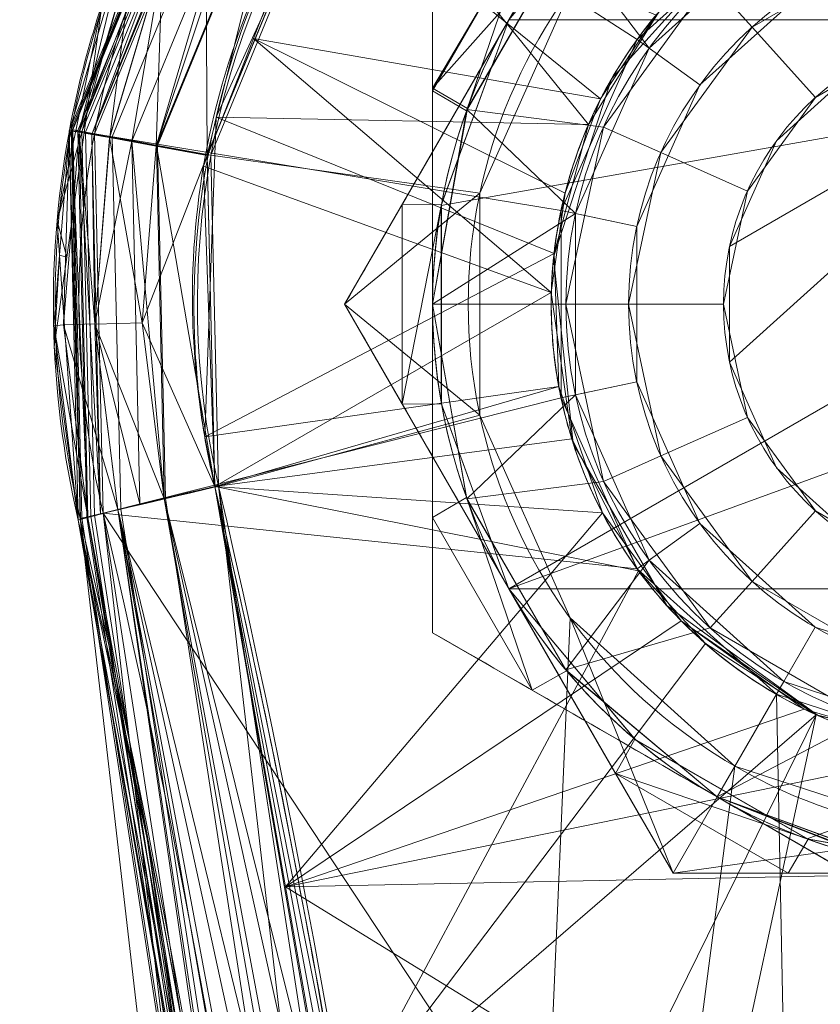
# Model space of a CAD drawing. Header units: millimetres. Extents: x -72 to 72, y -145 to 145.
# Tile 353 of 522: x -72 to -55, y 37 to 57. Entities that reach past the tile are written whole.
import ezdxf

# ---------------------------------------------------------------- set-up
doc = ezdxf.new("R2010")
doc.units = ezdxf.units.MM
doc.layers.add('1', color=7, linetype='CONTINUOUS')

msp = doc.modelspace()

# ---------------------------------------------------------------- linework, layer by layer
at = {"layer": '1', "color": 163, "linetype": 'Continuous', "lineweight": 13}
for p, q in [((-58.193, 63.265, -164), (-65.122, 51.265, -164)), ((-58.193, 39.265, -164), (-65.122, 51.265, -164)), ((-65.122, 51.265, -164), (-65.122, 51.265, -172.503)), ((-70.7, 46.743, -160), (-70.7, 46.743, -147.5)), ((-70.739, 46.708, -127.83), (-70.739, 46.708, -139.17)), ((-44.337, 39.265, -164), (-58.193, 39.265, -164))]:
    msp.add_line(p, q, dxfattribs=at)
for centre, radius in [((-51.265, 51.265, -164), 11.25), ((-51.265, 51.265, -163), 11.25), ((-51.265, 51.265, -124.5), 9.188), ((0, 0, -145), 60.443), ((0, 0, -146.707), 60.207), ((0, 0, -146), 60), ((-51.265, 51.265, -163), 7.866), ((-51.265, 51.265, -112.263), 7.866), ((-51.265, 51.265, -103), 5.866)]:
    msp.add_circle(centre, radius, dxfattribs=at)
at = {"layer": '1', "color": 163, "linetype": 'Continuous', "lineweight": 13, "extrusion": (0, 0, -1)}
for centre, radius in [((0, 0, 144.005), 61.018), ((0, 0, 147), 60.914), ((51.265, 51.265, 147), 9.5), ((51.265, 51.265, 163), 9.5), ((51.265, 51.265, 111.5), 9.188), ((0, 0, 145), 60), ((0, 0, 146), 59.5), ((51.265, 51.265, 123.737), 7.866), ((51.265, 51.265, 105), 7.866), ((0, 0, 124.37), 56.395)]:
    msp.add_circle(centre, radius, dxfattribs=at)
for centre, radius, start, end in [((51.227, 51.303, 147.5), 20, 346.8198, 81.5838), ((51.227, 51.303, 163), 17, 346.8198, 81.5838), ((51.265, 51.265, 173), 12, 30, 90), ((51.265, 51.265, 124.5), 12, 360, 60), ((51.265, 51.265, 173), 12, 330, 30), ((51.265, 51.265, 124.5), 12, 300, 0), ((270.3, 0, 160), 205, 166.81976, 193.18024), ((270.3, 0, 147), 205.5, 166.81976, 193.18024), ((51.265, 51.265, 173), 12, 270, 330), ((51.265, 51.265, 124.5), 12, 265.5162, 300)]:
    msp.add_arc(centre, radius, start, end, dxfattribs=at)
at = {"layer": '1', "color": 163, "linetype": 'Continuous', "lineweight": 13}
for centre, radius, start, end in [((-51.227, 51.303, -160), 20, 98.4162, 193.1802), ((-51.227, 51.303, -147), 19.5, 98.4162, 193.1802), ((-51.265, 51.265, -111.5), 12, 120, 180), ((-51.265, 51.265, -111.5), 12, 180, 240), ((-270.3, 0, -163), 208, 346.81976, 13.18024), ((-270.3, 0, -147.5), 205, 346.81976, 13.18024), ((0, 0, -142.505), 63.564, 137.72131, 170.37915), ((-51.265, 51.265, -111.5), 12, 240, 300)]:
    msp.add_arc(centre, radius, start, end, dxfattribs=at)
at = {"layer": '1', "color": 163, "linetype": 'Continuous', "lineweight": 13, "extrusion": (0.227826, -0.973615, 0.012994)}
msp.add_arc((-55.236, -127.019, -63.253), 3, 90.6676, 180, dxfattribs=at)
at = {"layer": '1', "color": 163, "linetype": 'Continuous', "lineweight": 13, "extrusion": (-0.227826, 0.973615, 0.012994)}
msp.add_arc((55.236, -139.959, 59.784), 3, 270.6676, 0, dxfattribs=at)
at = {"layer": '1', "color": 163, "linetype": 'Continuous', "lineweight": 13, "extrusion": (-0.228015, 0.973658, 0)}
msp.add_arc((55.18, -160, 61.632), 3, 270, 0, dxfattribs=at)
at = {"layer": '1', "color": 163, "linetype": 'Continuous', "lineweight": 13, "extrusion": (0.228015, -0.973658, 0)}
msp.add_arc((-57.68, -147.5, -61.632), 0.5, 90, 180, dxfattribs=at)
at = {"layer": '1', "color": 163, "linetype": 'Continuous', "lineweight": 13}
for points in [[(-70.739, 46.708, -127.83), (-71.063, 48.092, -127.846), (-71.412, 50.918, -127.874), (-71.037, 55.139, -127.907), (-69.8, 59.159, -127.93), (-67.774, 62.807, -127.943), (-65.064, 65.937, -127.947), (-61.799, 68.429, -127.942), (-58.128, 70.196, -127.926), (-55.515, 70.854, -127.91), (-54.195, 71.05, -127.9)], [(-54.195, 71.05, -139.1), (-55.515, 70.854, -139.09), (-58.128, 70.196, -139.074), (-61.799, 68.429, -139.058), (-65.064, 65.937, -139.053), (-67.774, 62.807, -139.057), (-69.8, 59.159, -139.07), (-71.037, 55.139, -139.093), (-71.412, 50.918, -139.126), (-71.063, 48.092, -139.154), (-70.739, 46.708, -139.17)], [(-62.67, 10.623, -142.505), (-62.827, 13.72, -142.493), (-63.282, 19.907, -142.46), (-64.377, 29.148, -142.384), (-65.881, 38.331, -142.286), (-67.155, 44.402, -142.21), (-67.861, 47.422, -142.17)], [(-70.739, -46.708, -127.83), (-69.845, -42.885, -127.778), (-68.275, -35.187, -127.683), (-66.587, -23.523, -127.571), (-65.573, -11.781, -127.494), (-65.234, 0, -127.464), (-65.573, 11.781, -127.494), (-66.587, 23.523, -127.571), (-68.275, 35.187, -127.683), (-69.845, 42.885, -127.778), (-70.739, 46.708, -127.83)], [(-70.739, 46.708, -139.17), (-69.157, 39.947, -139.262), (-66.869, 27.08, -139.409), (-65.883, 15.729, -139.485), (-65.614, 10.461, -139.506)], [(-63.265, 44.337, -123.428), (-63.265, 44.337, -119.809), (-63.265, 44.337, -116.191), (-63.265, 44.337, -112.572)], [(-58.193, 39.265, -164), (-58.193, 39.265, -166.834), (-58.193, 39.265, -169.668), (-58.193, 39.265, -172.503)]]:
    msp.add_open_spline(points, degree=3, dxfattribs=at)
for points, knots in [([(-67.861, 47.422, -142.17), (-67.994, 47.993, -142.162), (-68.208, 49.148, -142.147), (-68.404, 51.489, -142.12), (-68.184, 54.431, -142.092), (-67.33, 57.255, -142.072), (-66.307, 59.369, -142.061), (-65.387, 60.872, -142.055), (-64.328, 62.28, -142.052), (-62.735, 64.006, -142.05), (-60.42, 65.834, -142.055), (-57.767, 67.125, -142.069), (-55.52, 67.809, -142.085), (-54.368, 68.037, -142.094), (-53.788, 68.123, -142.1)], [0, 0, 0, 0, 0.0625, 0.125, 0.25, 0.375, 0.4375, 0.5, 0.5625, 0.625, 0.75, 0.875, 0.9375, 1, 1, 1, 1]), ([(-53.788, 68.123, -124.9), (-54.367, 68.037, -124.906), (-55.519, 67.809, -124.915), (-57.764, 67.126, -124.931), (-60.415, 65.837, -124.945), (-62.728, 64.011, -124.95), (-64.122, 62.502, -124.948), (-64.852, 61.584, -124.946), (-65.364, 60.869, -124.944), (-65.84, 60.13, -124.942), (-66.421, 59.111, -124.937), (-67.295, 57.252, -124.927), (-68.116, 54.424, -124.907), (-68.37, 51.489, -124.879), (-68.201, 49.148, -124.853), (-67.994, 47.993, -124.838), (-67.861, 47.422, -124.83)], [0, 0, 0, 0, 0.0625, 0.125, 0.25, 0.375, 0.4375, 0.46875, 0.5, 0.53125, 0.5625, 0.625, 0.75, 0.875, 0.9375, 1, 1, 1, 1]), ([(-58.193, 63.265, -172.503), (-58.768, 62.27, -172.657), (-59.344, 61.272, -172.782), (-60.499, 59.273, -172.954), (-61.077, 58.27, -173), (-61.658, 57.265, -173)], [0, 0, 0, 0, 0.5, 0.5, 1, 1, 1, 1]), ([(-47.03, 42.762, -142.505), (-47.534, 42.511, -142.502), (-48.052, 42.308, -142.497), (-48.851, 42.073, -142.489), (-49.121, 42.006, -142.486), (-49.667, 41.896, -142.48), (-49.945, 41.853, -142.477), (-50.783, 41.761, -142.467), (-51.339, 41.749, -142.46), (-52.17, 41.804, -142.448), (-52.446, 41.835, -142.444), (-52.998, 41.92, -142.435), (-53.275, 41.976, -142.431), (-54.091, 42.178, -142.417), (-54.616, 42.359, -142.408), (-55.378, 42.697, -142.394), (-55.627, 42.821, -142.389), (-56.116, 43.092, -142.38), (-56.357, 43.24, -142.375), (-57.052, 43.71, -142.36), (-57.482, 44.061, -142.35), (-58.081, 44.641, -142.336), (-58.272, 44.844, -142.331), (-58.638, 45.268, -142.322), (-58.813, 45.49, -142.317), (-59.302, 46.169, -142.303), (-59.586, 46.647, -142.294), (-60.068, 47.649, -142.276), (-60.268, 48.18, -142.268), (-60.567, 49.254, -142.252), (-60.668, 49.8, -142.245), (-60.775, 50.908, -142.231), (-60.779, 51.475, -142.224), (-60.69, 52.585, -142.213), (-60.597, 53.133, -142.208), (-60.314, 54.212, -142.199), (-60.122, 54.745, -142.195), (-59.656, 55.755, -142.189), (-59.38, 56.237, -142.187), (-58.901, 56.924, -142.185), (-58.73, 57.149, -142.184), (-58.37, 57.578, -142.183), (-58.182, 57.784, -142.183), (-57.592, 58.374, -142.183), (-57.167, 58.731, -142.184), (-56.479, 59.212, -142.186), (-56.241, 59.363, -142.187), (-55.756, 59.642, -142.189), (-55.508, 59.77, -142.191), (-54.752, 60.12, -142.195), (-54.229, 60.308, -142.199), (-53.416, 60.523, -142.206), (-53.141, 60.582, -142.208), (-52.59, 60.677, -142.213), (-52.314, 60.711, -142.216), (-51.484, 60.779, -142.224), (-50.928, 60.776, -142.231), (-49.809, 60.67, -142.244), (-49.259, 60.568, -142.252), (-48.189, 60.271, -142.268), (-47.667, 60.076, -142.276), (-46.652, 59.589, -142.294), (-46.174, 59.305, -142.303), (-45.498, 58.819, -142.317), (-45.279, 58.647, -142.321), (-44.857, 58.284, -142.331), (-44.652, 58.091, -142.336), (-44.064, 57.487, -142.35), (-43.713, 57.056, -142.36), (-43.246, 56.366, -142.374), (-43.1, 56.13, -142.379), (-42.829, 55.642, -142.389), (-42.702, 55.389, -142.394), (-42.36, 54.622, -142.408), (-42.18, 54.096, -142.417), (-41.979, 53.287, -142.431), (-41.923, 53.015, -142.435), (-41.837, 52.462, -142.443), (-41.805, 52.181, -142.448), (-41.749, 51.344, -142.46), (-41.761, 50.789, -142.467), (-41.851, 49.96, -142.477), (-41.894, 49.684, -142.48), (-42.003, 49.135, -142.486), (-42.07, 48.86, -142.489), (-42.307, 48.054, -142.497), (-42.511, 47.534, -142.502), (-42.762, 47.03, -142.505)], [0, 0, 0, 0, 0.03125, 0.03125, 0.046875, 0.046875, 0.0625, 0.0625, 0.09375, 0.09375, 0.109375, 0.109375, 0.125, 0.125, 0.15625, 0.15625, 0.171875, 0.171875, 0.1875, 0.1875, 0.21875, 0.21875, 0.234375, 0.234375, 0.25, 0.25, 0.28125, 0.28125, 0.3125, 0.3125, 0.34375, 0.34375, 0.375, 0.375, 0.40625, 0.40625, 0.4375, 0.4375, 0.46875, 0.46875, 0.484375, 0.484375, 0.5, 0.5, 0.53125, 0.53125, 0.546875, 0.546875, 0.5625, 0.5625, 0.59375, 0.59375, 0.609375, 0.609375, 0.625, 0.625, 0.65625, 0.65625, 0.6875, 0.6875, 0.71875, 0.71875, 0.75, 0.75, 0.765625, 0.765625, 0.78125, 0.78125, 0.8125, 0.8125, 0.828125, 0.828125, 0.84375, 0.84375, 0.875, 0.875, 0.890625, 0.890625, 0.90625, 0.90625, 0.9375, 0.9375, 0.953125, 0.953125, 0.96875, 0.96875, 1, 1, 1, 1]), ([(-42.464, 47.689, -124.5), (-42.14, 48.487, -124.507), (-41.93, 49.309, -124.515), (-41.78, 50.579, -124.531), (-41.759, 51.011, -124.536), (-41.775, 51.864, -124.548), (-41.811, 52.287, -124.554), (-41.939, 53.125, -124.567), (-42.032, 53.541, -124.574), (-42.275, 54.366, -124.588), (-42.424, 54.766, -124.595), (-42.771, 55.541, -124.609), (-42.97, 55.915, -124.616), (-43.42, 56.639, -124.631), (-43.672, 56.991, -124.639), (-44.488, 57.977, -124.661), (-45.111, 58.553, -124.676), (-46.519, 59.539, -124.704), (-47.275, 59.928, -124.718), (-48.479, 60.357, -124.737), (-48.895, 60.475, -124.743), (-49.73, 60.65, -124.754), (-50.15, 60.709, -124.76), (-50.997, 60.771, -124.77), (-51.423, 60.774, -124.775), (-52.281, 60.721, -124.784), (-52.704, 60.665, -124.788), (-53.537, 60.499, -124.796), (-53.947, 60.389, -124.799), (-54.753, 60.112, -124.805), (-55.151, 59.944, -124.807), (-56.295, 59.37, -124.813), (-56.996, 58.891, -124.816), (-58.271, 57.739, -124.817), (-58.82, 57.088, -124.816), (-59.506, 56.01, -124.812), (-59.714, 55.63, -124.81), (-60.071, 54.855, -124.805), (-60.222, 54.459, -124.803), (-60.471, 53.648, -124.796), (-60.569, 53.233, -124.793), (-60.709, 52.385, -124.785), (-60.749, 51.959, -124.781), (-60.773, 51.11, -124.771), (-60.757, 50.687, -124.767), (-60.667, 49.839, -124.756), (-60.593, 49.413, -124.75), (-60.287, 48.17, -124.732), (-59.977, 47.38, -124.72), (-59.349, 46.256, -124.699), (-59.114, 45.896, -124.692), (-58.602, 45.215, -124.677), (-58.322, 44.891, -124.67), (-58.02, 44.585, -124.663)], [0, 0, 0, 0, 0.0625, 0.0625, 0.09375, 0.09375, 0.125, 0.125, 0.15625, 0.15625, 0.1875, 0.1875, 0.21875, 0.21875, 0.25, 0.25, 0.3125, 0.3125, 0.375, 0.375, 0.40625, 0.40625, 0.4375, 0.4375, 0.46875, 0.46875, 0.5, 0.5, 0.53125, 0.53125, 0.5625, 0.5625, 0.625, 0.625, 0.6875, 0.6875, 0.71875, 0.71875, 0.75, 0.75, 0.78125, 0.78125, 0.8125, 0.8125, 0.84375, 0.84375, 0.875, 0.875, 0.9375, 0.9375, 0.96875, 0.96875, 1, 1, 1, 1]), ([(-63.265, 51.265, -111.5), (-63.265, 52.448, -111.5), (-63.265, 53.614, -111.602), (-63.265, 55.921, -111.976), (-63.265, 57.062, -112.245), (-63.265, 58.193, -112.572)], [0, 0, 0, 0, 0.5, 0.5, 1, 1, 1, 1]), ([(-63.265, 58.193, -123.428), (-63.265, 57.062, -123.755), (-63.265, 55.921, -124.024), (-63.265, 53.614, -124.398), (-63.265, 52.448, -124.5), (-63.265, 51.265, -124.5)], [0, 0, 0, 0, 0.5, 0.5, 1, 1, 1, 1]), ([(-61.658, 57.265, -173), (-62.238, 56.26, -173), (-62.817, 55.258, -172.954), (-63.971, 53.258, -172.782), (-64.547, 52.261, -172.657), (-65.122, 51.265, -172.503)], [0, 0, 0, 0, 0.5, 0.5, 1, 1, 1, 1]), ([(-61.658, 45.265, -173), (-62.238, 46.27, -173), (-62.817, 47.273, -172.954), (-63.971, 49.272, -172.782), (-64.547, 50.27, -172.657), (-65.122, 51.265, -172.503)], [0, 0, 0, 0, 0.5, 0.5, 1, 1, 1, 1]), ([(-63.265, 44.337, -112.572), (-63.265, 45.469, -112.245), (-63.265, 46.609, -111.976), (-63.265, 48.916, -111.602), (-63.265, 50.083, -111.5), (-63.265, 51.265, -111.5)], [0, 0, 0, 0, 0.5, 0.5, 1, 1, 1, 1]), ([(-63.265, 51.265, -124.5), (-63.265, 50.083, -124.5), (-63.265, 48.916, -124.398), (-63.265, 46.609, -124.024), (-63.265, 45.469, -123.755), (-63.265, 44.337, -123.428)], [0, 0, 0, 0, 0.5, 0.5, 1, 1, 1, 1]), ([(-67.861, 47.422, -124.83), (-66.954, 43.54, -124.779), (-65.759, 37.678, -124.706), (-64.504, 29.803, -124.625), (-63.735, 23.873, -124.572), (-63.136, 17.922, -124.53), (-62.782, 12.95, -124.503), (-62.582, 8.968, -124.489), (-62.439, 4.984, -124.478), (-62.373, 0.001, -124.472), (-62.44, -4.983, -124.478), (-62.586, -8.967, -124.489), (-62.788, -12.949, -124.504), (-63.144, -17.92, -124.53), (-63.744, -23.871, -124.572), (-64.512, -29.802, -124.625), (-65.762, -37.678, -124.706), (-66.954, -43.54, -124.779), (-67.861, -47.422, -124.83)], [0, 0, 0, 0, 0.125, 0.1875, 0.25, 0.3125, 0.375, 0.40625, 0.4375, 0.5, 0.5625, 0.59375, 0.625, 0.6875, 0.75, 0.8125, 0.875, 1, 1, 1, 1]), ([(-58.193, 39.265, -172.503), (-58.768, 40.261, -172.657), (-59.344, 41.258, -172.782), (-60.499, 43.258, -172.954), (-61.077, 44.26, -173), (-61.658, 45.265, -173)], [0, 0, 0, 0, 0.5, 0.5, 1, 1, 1, 1]), ([(-58.02, 44.585, -124.663), (-57.359, 43.917, -124.646), (-56.618, 43.361, -124.63), (-55.592, 42.805, -124.61), (-55.381, 42.7, -124.606), (-54.955, 42.508, -124.598), (-54.739, 42.42, -124.594), (-54.085, 42.182, -124.583), (-53.64, 42.055, -124.575), (-52.729, 41.867, -124.561), (-52.261, 41.806, -124.554), (-51.331, 41.754, -124.54), (-50.867, 41.762, -124.534), (-49.944, 41.846, -124.523), (-49.483, 41.922, -124.517), (-48.57, 42.143, -124.508), (-48.125, 42.287, -124.504), (-47.689, 42.464, -124.5)], [0, 0, 0, 0, 0.25, 0.25, 0.3125, 0.3125, 0.375, 0.375, 0.5, 0.5, 0.625, 0.625, 0.75, 0.75, 0.875, 0.875, 1, 1, 1, 1]), ([(-57.265, 40.873, -124.5), (-58.289, 41.464, -124.5), (-59.299, 42.047, -124.398), (-61.297, 43.201, -124.024), (-62.285, 43.771, -123.755), (-63.265, 44.337, -123.428)], [0, 0, 0, 0, 0.5, 0.5, 1, 1, 1, 1]), ([(-63.265, 44.337, -112.572), (-62.285, 43.771, -112.245), (-61.297, 43.201, -111.976), (-59.299, 42.047, -111.602), (-58.289, 41.464, -111.5), (-57.265, 40.873, -111.5)], [0, 0, 0, 0, 0.5, 0.5, 1, 1, 1, 1]), ([(-51.265, 37.409, -123.428), (-52.245, 37.975, -123.755), (-53.233, 38.545, -124.024), (-55.231, 39.699, -124.398), (-56.241, 40.282, -124.5), (-57.265, 40.873, -124.5)], [0, 0, 0, 0, 0.5, 0.5, 1, 1, 1, 1]), ([(-57.265, 40.873, -111.5), (-56.241, 40.282, -111.5), (-55.231, 39.699, -111.602), (-53.233, 38.545, -111.976), (-52.245, 37.975, -112.245), (-51.265, 37.409, -112.572)], [0, 0, 0, 0, 0.5, 0.5, 1, 1, 1, 1]), ([(-58.193, 39.265, -172.503), (-57.044, 39.265, -172.657), (-55.892, 39.265, -172.782), (-53.583, 39.265, -172.954), (-52.426, 39.265, -173), (-51.265, 39.265, -173)], [0, 0, 0, 0, 0.5, 0.5, 1, 1, 1, 1])]:
    msp.add_open_spline(points, degree=3, knots=knots, dxfattribs=at)
for points in [[(-61.591, 67.821, -147), (-67.355, 62.265, -147), (-58.951, 56.849, -147), (-56.015, 59.492, -147)], [(-65.122, 51.265, -164), (-58.193, 63.265, -164), (-58.193, 63.265, -172.503), (-61.658, 57.265, -173)], [(-62.269, 53.604, -164), (-60.367, 57.878, -164), (-58.193, 63.265, -164), (-65.122, 51.265, -164)], [(-40.873, 57.265, -173), (-55.369, 62.542, -173), (-51.265, 63.265, -173), (-47.161, 62.542, -173)], [(-70.879, 54.914, -139.636), (-70.929, 54.919, -139.095), (-67.808, 62.505, -139.056)], [(-67.768, 62.546, -147.5), (-67.768, 62.546, -160), (-70.891, 54.952, -160), (-70.891, 54.952, -147.5)], [(-70.854, 54.945, -147.309), (-67.737, 62.524, -147.309), (-67.768, 62.546, -147.5), (-70.891, 54.952, -147.5)], [(-67.579, 62.417, -161.148), (-70.667, 54.91, -161.148), (-70.891, 54.952, -160), (-67.768, 62.546, -160)], [(-67.808, 62.505, -139.056), (-67.767, 62.478, -139.597), (-70.879, 54.914, -139.636)], [(-70.747, 54.925, -147.146), (-67.647, 62.463, -147.146), (-67.737, 62.524, -147.309), (-70.854, 54.945, -147.309)], [(-40.873, 57.265, -173), (-61.658, 57.265, -173), (-58.979, 60.458, -173), (-55.369, 62.542, -173)], [(-70.724, 54.89, -140.19), (-70.879, 54.914, -139.636), (-67.767, 62.478, -139.597)], [(-70.588, 54.896, -147.038), (-67.513, 62.372, -147.038), (-67.647, 62.463, -147.146), (-70.747, 54.925, -147.146)], [(-67.767, 62.478, -139.597), (-67.636, 62.391, -140.15), (-70.724, 54.89, -140.19)], [(-70.454, 54.844, -140.723), (-70.724, 54.89, -140.19), (-67.636, 62.391, -140.15)], [(-67.042, 62.052, -162.121), (-70.028, 54.792, -162.121), (-70.667, 54.91, -161.148), (-67.579, 62.417, -161.148)], [(-70.4, 54.861, -147), (-67.355, 62.265, -147), (-67.513, 62.372, -147.038), (-70.588, 54.896, -147.038)], [(-67.636, 62.391, -140.15), (-67.41, 62.239, -140.682), (-70.454, 54.844, -140.723)], [(-68.964, 58.548, -141.174), (-70.454, 54.844, -140.723), (-67.41, 62.239, -140.682)], [(-67.355, 62.265, -147), (-70.4, 54.861, -147), (-60.558, 53.24, -147), (-58.951, 56.849, -147)], [(-66.237, 61.505, -162.772), (-69.071, 54.614, -162.772), (-70.028, 54.792, -162.121), (-67.042, 62.052, -162.121)], [(-66.7, 61.768, -125.451), (-69.612, 54.704, -125.411), (-69.092, 54.61, -125.13)], [(-68.955, 58.565, -125.826), (-69.612, 54.704, -125.411), (-66.7, 61.768, -125.451)], [(-69.092, 54.61, -125.13), (-66.263, 61.472, -125.17), (-66.7, 61.768, -125.451)], [(-66.263, 61.472, -125.17), (-69.092, 54.61, -125.13), (-68.019, 54.412, -124.906)], [(-65.287, 60.859, -163), (-67.942, 54.405, -163), (-69.071, 54.614, -162.772), (-66.237, 61.505, -162.772)], [(-68.019, 54.412, -124.906), (-65.362, 60.86, -124.944), (-66.263, 61.472, -125.17)], [(-57.265, 61.658, -111.5), (-60.458, 58.979, -111.5), (-58.699, 56.666, -111.5), (-55.859, 59.222, -111.5)], [(-65.042, 61.314, -124.946), (-67.833, 55.208, -124.912), (-59.977, 55.054, -124.806)], [(-59.977, 55.054, -124.806), (-58.484, 57.441, -124.816), (-65.042, 61.314, -124.946)], [(-59.408, 61.162, -172.677), (-58.998, 60.442, -173), (-61.658, 57.265, -173)], [(-65.365, 60.854, -142.056), (-68.02, 54.403, -142.094), (-68.039, 58.172, -141.845)], [(-67.942, 54.405, -163), (-65.287, 60.859, -163), (-60.367, 57.878, -163), (-62.269, 53.604, -163)], [(-67.046, 56.867, -142.079), (-65.663, 60.402, -142.057), (-59.722, 55.593, -142.19)], [(-58.552, 57.361, -142.184), (-59.722, 55.593, -142.19), (-65.663, 60.402, -142.057)], [(-53.696, 58.746, -123.737), (-56.529, 57.111, -123.737), (-57.413, 58.093, -124.5), (-54.105, 60.004, -124.5)], [(-63.265, 55.823, -112.205), (-60.425, 59.017, -111.5), (-61.139, 59.421, -112.192)], [(-61.139, 59.421, -112.192), (-63.265, 58.193, -112.572), (-63.265, 55.823, -112.205)], [(-61.163, 59.407, -123.804), (-62.55, 55.346, -124.5), (-63.265, 55.766, -123.804)], [(-63.265, 55.766, -123.804), (-63.265, 58.193, -123.428), (-61.163, 59.407, -123.804)], [(-61.163, 59.407, -123.804), (-60.442, 58.998, -124.5), (-62.55, 55.346, -124.5)], [(-56.015, 59.492, -163), (-56.015, 59.492, -147), (-58.951, 56.849, -147), (-58.951, 56.849, -163)], [(-56.015, 59.492, -163), (-58.951, 56.849, -163), (-57.629, 55.889, -163), (-55.198, 58.077, -163)], [(-71.188, 53.024, -127.89), (-69.447, 59.297, -127.928), (-70.234, 57.604, -139.08)], [(-57.629, 55.889, -112.263), (-55.198, 58.077, -112.263), (-55.859, 59.222, -111.5), (-58.699, 56.666, -111.5)], [(-63.265, 55.823, -112.205), (-62.533, 55.393, -111.5), (-60.425, 59.017, -111.5)], [(-62.542, 55.369, -124.5), (-60.458, 58.979, -124.5), (-57.413, 58.093, -124.5), (-59.659, 55.002, -124.5)], [(-60.253, 53.176, -111.5), (-58.699, 56.666, -111.5), (-60.458, 58.979, -111.5), (-62.542, 55.369, -111.5)], [(-69.755, 58.882, -127.929), (-70.927, 54.928, -127.905), (-70.722, 54.899, -126.811)], [(-70.722, 54.899, -126.811), (-69.562, 58.809, -126.835), (-69.755, 58.882, -127.929)], [(-69.562, 58.809, -126.835), (-70.722, 54.899, -126.811), (-70.076, 54.787, -125.801)], [(-70.076, 54.787, -125.801), (-68.955, 58.565, -125.826), (-69.562, 58.809, -126.835)], [(-56.849, 58.951, -142.185), (-56.849, 58.951, -124.815), (-59.492, 56.015, -124.812), (-59.492, 56.015, -142.188)], [(-68.955, 58.565, -125.826), (-70.076, 54.787, -125.801), (-69.612, 54.704, -125.411)], [(-53.696, 58.746, -105), (-56.529, 57.111, -105), (-55.19, 55.625, -103), (-53.078, 56.844, -103)], [(-68.964, 58.548, -141.174), (-70.078, 54.778, -141.2), (-70.454, 54.844, -140.723)], [(-69.094, 54.601, -141.871), (-70.078, 54.778, -141.2), (-68.964, 58.548, -141.174)], [(-68.964, 58.548, -141.174), (-68.039, 58.172, -141.845), (-69.094, 54.601, -141.871)], [(-68.02, 54.403, -142.094), (-69.094, 54.601, -141.871), (-68.039, 58.172, -141.845)], [(-63.265, 51.265, -111.5), (-63.265, 58.193, -112.572), (-63.265, 58.193, -123.428), (-63.265, 51.265, -124.5)], [(-56.529, 57.111, -123.737), (-58.451, 54.465, -123.737), (-59.659, 55.002, -124.5), (-57.413, 58.093, -124.5)], [(-55.198, 58.077, -123.737), (-55.198, 58.077, -163), (-57.629, 55.889, -163), (-57.629, 55.889, -123.737)], [(-55.198, 58.077, -105), (-55.198, 58.077, -112.263), (-57.629, 55.889, -112.263), (-57.629, 55.889, -105)], [(-60.367, 57.878, -163), (-60.367, 57.878, -164), (-62.269, 53.604, -164), (-62.269, 53.604, -163)], [(-70.234, 57.604, -139.08), (-70.982, 52.254, -139.119), (-71.188, 53.024, -127.89)], [(-61.658, 57.265, -173), (-65.122, 51.265, -172.503), (-65.122, 51.265, -164)], [(-61.658, 57.265, -173), (-63.079, 53.374, -173), (-63.907, 53.369, -172.677)], [(-40.873, 57.265, -173), (-61.658, 45.265, -173), (-63.083, 49.181, -173), (-63.083, 53.349, -173)], [(-63.083, 53.349, -173), (-61.658, 57.265, -173), (-40.873, 57.265, -173)], [(-61.658, 45.265, -173), (-40.873, 57.265, -173), (-39.448, 53.349, -173)], [(-56.529, 57.111, -105), (-58.451, 54.465, -105), (-56.624, 53.651, -103), (-55.19, 55.625, -103)], [(-68.098, 54.179, -142.096), (-67.046, 56.867, -142.079), (-60.762, 51.512, -142.224)], [(-59.722, 55.593, -142.19), (-60.472, 53.606, -142.204), (-67.046, 56.867, -142.079)], [(-60.472, 53.606, -142.204), (-60.762, 51.512, -142.224), (-67.046, 56.867, -142.079)], [(-58.951, 56.849, -163), (-58.951, 56.849, -147), (-60.558, 53.24, -147), (-60.558, 53.24, -163)], [(-58.959, 52.901, -163), (-57.629, 55.889, -163), (-58.951, 56.849, -163), (-60.558, 53.24, -163)], [(-49.453, 56.844, -103), (-57.003, 50.046, -103), (-56.011, 47.817, -103), (-54.198, 46.185, -103)], [(-49.453, 56.844, -103), (-57.003, 52.485, -103), (-57.003, 50.046, -103)], [(-54.198, 56.345, -103), (-56.011, 54.713, -103), (-57.003, 52.485, -103), (-49.453, 56.844, -103)], [(-58.959, 52.901, -112.263), (-57.629, 55.889, -112.263), (-58.699, 56.666, -111.5), (-60.253, 53.176, -111.5)], [(-59.492, 56.015, -142.188), (-59.492, 56.015, -124.812), (-60.713, 52.258, -124.784), (-60.713, 52.258, -142.216)], [(-57.629, 55.889, -123.737), (-57.629, 55.889, -163), (-58.959, 52.901, -163), (-58.959, 52.901, -123.737)], [(-57.629, 55.889, -105), (-57.629, 55.889, -112.263), (-58.959, 52.901, -112.263), (-58.959, 52.901, -105)], [(-63.265, 51.265, -111.5), (-62.533, 55.393, -111.5), (-63.265, 55.823, -112.205)], [(-63.265, 55.766, -123.804), (-62.55, 55.346, -124.5), (-63.265, 51.265, -124.5)], [(-59.659, 55.002, -124.5), (-60.453, 51.265, -124.5), (-63.265, 51.265, -124.5), (-62.542, 55.369, -124.5)], [(-60.253, 53.176, -111.5), (-62.542, 55.369, -111.5), (-63.265, 51.265, -111.5)], [(-60.705, 52.336, -124.784), (-67.833, 55.208, -124.912), (-68.071, 48.469, -124.844)], [(-60.705, 52.336, -124.784), (-59.977, 55.054, -124.806), (-67.833, 55.208, -124.912)], [(-70.927, 54.928, -127.905), (-71.257, 50.81, -127.872), (-71.05, 50.827, -126.776)], [(-71.05, 50.827, -126.776), (-70.722, 54.899, -126.811), (-70.927, 54.928, -127.905)], [(-70.722, 54.899, -126.811), (-71.05, 50.827, -126.776), (-70.394, 50.852, -125.765)], [(-70.929, 54.919, -139.095), (-70.879, 54.914, -139.636), (-70.693, 46.726, -139.712)], [(-70.693, 46.726, -139.712), (-70.739, 46.708, -139.17), (-70.929, 54.919, -139.095)], [(-70.891, 54.952, -147.5), (-70.891, 54.952, -160), (-70.7, 46.743, -160), (-70.7, 46.743, -147.5)], [(-70.663, 46.752, -147.309), (-70.854, 54.945, -147.309), (-70.891, 54.952, -147.5), (-70.7, 46.743, -147.5)], [(-70.667, 54.91, -161.148), (-70.478, 46.795, -161.148), (-70.7, 46.743, -160), (-70.891, 54.952, -160)], [(-70.879, 54.914, -139.636), (-70.724, 54.89, -140.19), (-70.54, 46.77, -140.267)], [(-70.54, 46.77, -140.267), (-70.693, 46.726, -139.712), (-70.879, 54.914, -139.636)], [(-70.558, 46.776, -147.146), (-70.747, 54.925, -147.146), (-70.854, 54.945, -147.309), (-70.663, 46.752, -147.309)], [(-70.4, 46.813, -147.038), (-70.588, 54.896, -147.038), (-70.747, 54.925, -147.146), (-70.558, 46.776, -147.146)], [(-70.724, 54.89, -140.19), (-70.454, 54.844, -140.723), (-70.274, 46.839, -140.801)], [(-70.274, 46.839, -140.801), (-70.54, 46.77, -140.267), (-70.724, 54.89, -140.19)], [(-70.394, 50.852, -125.765), (-70.076, 54.787, -125.801), (-70.722, 54.899, -126.811)], [(-70.028, 54.792, -162.121), (-69.845, 46.943, -162.121), (-70.478, 46.795, -161.148), (-70.667, 54.91, -161.148)], [(-70.213, 46.857, -147), (-70.4, 54.861, -147), (-70.588, 54.896, -147.038), (-70.4, 46.813, -147.038)], [(-70.454, 54.844, -140.723), (-70.078, 54.778, -141.2), (-70.394, 50.845, -141.235)], [(-70.394, 50.845, -141.235), (-70.274, 46.839, -140.801), (-70.454, 54.844, -140.723)], [(-70.4, 54.861, -147), (-70.213, 46.857, -147), (-60.558, 49.29, -147), (-60.558, 53.24, -147)], [(-58.451, 54.465, -123.737), (-59.131, 51.265, -123.737), (-60.453, 51.265, -124.5), (-59.659, 55.002, -124.5)], [(-69.612, 54.704, -125.411), (-70.076, 54.787, -125.801), (-70.394, 50.852, -125.765)], [(-69.393, 50.875, -141.905), (-70.394, 50.845, -141.235), (-70.078, 54.778, -141.2)], [(-70.394, 50.852, -125.765), (-69.442, 47.045, -125.332), (-69.612, 54.704, -125.411)], [(-70.078, 54.778, -141.2), (-69.094, 54.601, -141.871), (-69.393, 50.875, -141.905)], [(-69.071, 54.614, -162.772), (-68.897, 47.165, -162.772), (-69.845, 46.943, -162.121), (-70.028, 54.792, -162.121)], [(-69.612, 54.704, -125.411), (-69.442, 47.045, -125.332), (-68.926, 47.17, -125.051)], [(-68.926, 47.17, -125.051), (-69.092, 54.61, -125.13), (-69.612, 54.704, -125.411)], [(-67.942, 54.405, -163), (-67.779, 47.427, -163), (-68.897, 47.165, -162.772), (-69.071, 54.614, -162.772)], [(-69.393, 50.875, -141.905), (-69.094, 54.601, -141.871), (-68.02, 54.403, -142.094)], [(-69.092, 54.61, -125.13), (-68.926, 47.17, -125.051), (-67.861, 47.422, -124.83)], [(-67.861, 47.422, -124.83), (-68.019, 54.412, -124.906), (-69.092, 54.61, -125.13)], [(-58.451, 54.465, -105), (-59.131, 51.265, -105), (-57.131, 51.265, -103), (-56.624, 53.651, -103)], [(-68.02, 54.403, -142.094), (-67.861, 47.422, -142.17), (-69.393, 50.875, -141.905)], [(-62.269, 53.604, -163), (-62.269, 48.926, -163), (-67.779, 47.427, -163), (-67.942, 54.405, -163)], [(-67.861, 47.422, -142.17), (-68.098, 54.179, -142.096), (-60.762, 51.512, -142.224)], [(-65.122, 51.265, -164), (-62.269, 48.926, -164), (-62.269, 53.604, -164)], [(-62.269, 53.604, -163), (-62.269, 53.604, -164), (-62.269, 48.926, -164), (-62.269, 48.926, -163)], [(-63.907, 49.162, -172.677), (-65.122, 51.265, -172.503), (-63.907, 53.369, -172.677)], [(-63.079, 53.374, -173), (-63.079, 49.157, -173), (-63.907, 49.162, -172.677)], [(-63.907, 53.369, -172.677), (-63.079, 53.374, -173), (-63.907, 49.162, -172.677)], [(-63.265, 51.265, -111.5), (-62.542, 47.161, -111.5), (-60.253, 49.355, -111.5), (-60.253, 53.176, -111.5)], [(-39.448, 53.349, -173), (-39.448, 49.181, -173), (-40.873, 45.265, -173), (-61.658, 45.265, -173)], [(-60.558, 53.24, -163), (-60.558, 53.24, -147), (-60.558, 49.29, -147), (-60.558, 49.29, -163)], [(-60.558, 53.24, -163), (-60.558, 49.29, -163), (-58.959, 49.63, -163), (-58.959, 52.901, -163)], [(-58.959, 49.63, -112.263), (-58.959, 52.901, -112.263), (-60.253, 53.176, -111.5), (-60.253, 49.355, -111.5)], [(-70.982, 52.254, -139.119), (-71.136, 52.297, -127.883), (-71.188, 53.024, -127.89)], [(-58.959, 52.901, -123.737), (-58.959, 52.901, -163), (-58.959, 49.63, -163), (-58.959, 49.63, -123.737)], [(-58.959, 52.901, -105), (-58.959, 52.901, -112.263), (-58.959, 49.63, -112.263), (-58.959, 49.63, -105)], [(-68.071, 48.469, -124.844), (-60.605, 49.526, -124.752), (-60.705, 52.336, -124.784)], [(-70.739, 46.708, -127.83), (-71.136, 52.297, -127.883), (-71.245, 50.368, -139.133)], [(-71.136, 52.297, -127.883), (-70.982, 52.254, -139.119), (-71.245, 50.368, -139.133)], [(-60.713, 52.258, -142.216), (-60.713, 52.258, -124.784), (-60.3, 48.33, -124.734), (-60.3, 48.33, -142.266)], [(-60.762, 51.512, -142.224), (-60.33, 48.423, -142.264), (-67.861, 47.422, -142.17)], [(-65.122, 51.265, -164), (-65.122, 51.265, -172.503), (-61.658, 45.265, -173)], [(-61.658, 45.265, -173), (-58.193, 39.265, -172.503), (-58.193, 39.265, -164), (-65.122, 51.265, -164)], [(-60.367, 44.653, -164), (-62.269, 48.926, -164), (-65.122, 51.265, -164), (-58.193, 39.265, -164)], [(-63.265, 51.265, -124.5), (-62.55, 47.185, -124.5), (-63.265, 46.764, -123.804)], [(-62.542, 47.161, -124.5), (-63.265, 51.265, -124.5), (-60.453, 51.265, -124.5), (-59.659, 47.528, -124.5)], [(-63.265, 51.265, -124.5), (-63.265, 44.337, -123.428), (-63.265, 44.337, -112.572), (-63.265, 51.265, -111.5)], [(-63.265, 46.764, -112.196), (-62.55, 47.185, -111.5), (-63.265, 51.265, -111.5)], [(-59.131, 51.265, -123.737), (-58.451, 48.066, -123.737), (-59.659, 47.528, -124.5), (-60.453, 51.265, -124.5)], [(-59.131, 51.265, -105), (-58.451, 48.066, -105), (-56.624, 48.879, -103), (-57.131, 51.265, -103)], [(-70.394, 50.845, -141.235), (-69.393, 50.875, -141.905), (-68.926, 47.17, -141.949)], [(-67.861, 47.422, -142.17), (-68.926, 47.17, -141.949), (-69.393, 50.875, -141.905)], [(-70.54, 46.77, -126.733), (-71.05, 50.827, -126.776), (-71.257, 50.81, -127.872)], [(-71.257, 50.81, -127.872), (-70.739, 46.708, -127.83), (-70.54, 46.77, -126.733)], [(-69.902, 46.932, -125.721), (-70.394, 50.852, -125.765), (-71.05, 50.827, -126.776)], [(-71.05, 50.827, -126.776), (-70.54, 46.77, -126.733), (-69.902, 46.932, -125.721)], [(-70.394, 50.852, -125.765), (-69.902, 46.932, -125.721), (-69.442, 47.045, -125.332)], [(-68.926, 47.17, -141.949), (-69.902, 46.932, -141.279), (-70.394, 50.845, -141.235)], [(-70.394, 50.845, -141.235), (-69.902, 46.932, -141.279), (-70.274, 46.839, -140.801)], [(-71.245, 50.368, -139.133), (-70.739, 46.708, -139.17), (-70.739, 46.708, -127.83)], [(-57.629, 46.642, -163), (-58.959, 49.63, -163), (-60.558, 49.29, -163), (-58.951, 45.681, -163)], [(-57.629, 46.642, -112.263), (-58.959, 49.63, -112.263), (-60.253, 49.355, -111.5), (-58.699, 45.865, -111.5)], [(-58.959, 49.63, -123.737), (-58.959, 49.63, -163), (-57.629, 46.642, -163), (-57.629, 46.642, -123.737)], [(-58.959, 49.63, -105), (-58.959, 49.63, -112.263), (-57.629, 46.642, -112.263), (-57.629, 46.642, -105)], [(-60.605, 49.526, -124.752), (-68.071, 48.469, -124.844), (-67.861, 47.422, -124.83)], [(-59.686, 46.868, -124.71), (-60.605, 49.526, -124.752), (-67.861, 47.422, -124.83)], [(-58.951, 45.681, -147), (-60.558, 49.29, -147), (-70.213, 46.857, -147)], [(-62.542, 47.161, -111.5), (-60.458, 43.552, -111.5), (-58.699, 45.865, -111.5), (-60.253, 49.355, -111.5)], [(-60.558, 49.29, -163), (-60.558, 49.29, -147), (-58.951, 45.681, -147), (-58.951, 45.681, -163)], [(-63.907, 49.162, -172.677), (-63.079, 49.157, -173), (-61.658, 45.265, -173)], [(-62.3, 0, -163), (-67.779, 47.427, -163), (-62.269, 48.926, -163), (-60.367, 44.653, -163)], [(-62.269, 48.926, -163), (-62.269, 48.926, -164), (-60.367, 44.653, -164), (-60.367, 44.653, -163)], [(-58.451, 48.066, -105), (-56.529, 45.42, -105), (-55.19, 46.906, -103), (-56.624, 48.879, -103)], [(-67.861, 47.422, -142.17), (-60.33, 48.423, -142.264), (-58.922, 45.642, -142.314)], [(-60.3, 48.33, -142.266), (-60.3, 48.33, -124.734), (-58.325, 44.909, -124.67), (-58.325, 44.909, -142.33)], [(-58.451, 48.066, -123.737), (-56.529, 45.42, -123.737), (-57.413, 44.437, -124.5), (-59.659, 47.528, -124.5)], [(-63.765, 23.878, -124.575), (-67.861, 47.422, -124.83), (-68.926, 47.17, -125.051)], [(-68.926, 47.17, -141.949), (-67.861, 47.422, -142.17), (-64.443, 29.121, -142.38)], [(-64.056, 15.846, -162.772), (-68.897, 47.165, -162.772), (-67.779, 47.427, -163), (-62.911, 15.934, -163)], [(-67.861, 47.422, -124.83), (-66.372, 38.976, -124.737), (-59.686, 46.868, -124.71)], [(-58.922, 45.642, -142.314), (-65.184, 33.972, -142.332), (-67.861, 47.422, -142.17)], [(-60.458, 43.552, -124.5), (-62.542, 47.161, -124.5), (-59.659, 47.528, -124.5), (-57.413, 44.437, -124.5)], [(-64.849, 23.75, -124.799), (-68.926, 47.17, -125.051), (-69.902, 46.932, -125.721)], [(-69.902, 46.932, -141.279), (-68.926, 47.17, -141.949), (-65.524, 28.966, -142.157)], [(-65.026, 15.771, -162.121), (-69.845, 46.943, -162.121), (-68.897, 47.165, -162.772), (-64.056, 15.846, -162.772)], [(-68.926, 47.17, -125.051), (-64.849, 23.75, -124.799), (-63.765, 23.878, -124.575)], [(-64.443, 29.121, -142.38), (-65.524, 28.966, -142.157), (-68.926, 47.17, -141.949)], [(-63.265, 46.764, -123.804), (-62.55, 47.185, -124.5), (-61.163, 43.123, -123.804)], [(-61.163, 43.123, -112.196), (-62.55, 47.185, -111.5), (-63.265, 46.764, -112.196)], [(-62.55, 47.185, -124.5), (-60.442, 43.533, -124.5), (-61.163, 43.123, -123.804)], [(-61.163, 43.123, -112.196), (-60.442, 43.533, -111.5), (-62.55, 47.185, -111.5)], [(-69.902, 46.932, -125.721), (-70.54, 46.77, -126.733), (-66.491, 23.547, -126.479)], [(-67.162, 28.719, -140.476), (-70.54, 46.77, -140.267), (-69.902, 46.932, -141.279)], [(-65.675, 15.721, -161.148), (-70.478, 46.795, -161.148), (-69.845, 46.943, -162.121), (-65.026, 15.771, -162.121)], [(-69.902, 46.932, -125.721), (-65.841, 23.629, -125.47), (-64.849, 23.75, -124.799)], [(-66.491, 23.547, -126.479), (-65.841, 23.629, -125.47), (-69.902, 46.932, -125.721)], [(-69.902, 46.932, -141.279), (-66.514, 28.82, -141.486), (-67.162, 28.719, -140.476)], [(-65.524, 28.966, -142.157), (-66.514, 28.82, -141.486), (-69.902, 46.932, -141.279)], [(-70.54, 46.77, -126.733), (-70.739, 46.708, -127.83), (-66.696, 23.516, -127.574)], [(-67.365, 28.68, -139.381), (-70.739, 46.708, -139.17), (-70.54, 46.77, -140.267)], [(-65.902, 15.704, -160), (-70.7, 46.743, -160), (-70.478, 46.795, -161.148), (-65.675, 15.721, -161.148)], [(-70.7, 46.743, -147.5), (-65.902, 15.704, -147.5), (-65.864, 15.707, -147.309), (-70.663, 46.752, -147.309)], [(-70.7, 46.743, -147.5), (-70.7, 46.743, -160), (-65.3, 0, -160), (-65.3, 0, -147.5)], [(-70.663, 46.752, -147.309), (-65.864, 15.707, -147.309), (-65.756, 15.715, -147.146), (-70.558, 46.776, -147.146)], [(-70.558, 46.776, -147.146), (-65.756, 15.715, -147.146), (-65.595, 15.728, -147.038), (-70.4, 46.813, -147.038)], [(-66.696, 23.516, -127.574), (-66.491, 23.547, -126.479), (-70.54, 46.77, -126.733)], [(-70.54, 46.77, -140.267), (-67.162, 28.719, -140.476), (-67.365, 28.68, -139.381)], [(-70.4, 46.813, -147.038), (-65.595, 15.728, -147.038), (-65.404, 15.742, -147), (-70.213, 46.857, -147)], [(-70.213, 46.857, -147), (-55.648, 24.776, -147), (-56.015, 43.038, -147), (-58.951, 45.681, -147)], [(-70.213, 46.857, -147), (-64.8, 0, -147), (-60.914, 0, -147), (-55.648, 24.776, -147)], [(-66.372, 38.976, -124.737), (-58.02, 44.585, -124.663), (-59.686, 46.868, -124.71)], [(-61.163, 43.123, -123.804), (-63.265, 44.337, -123.428), (-63.265, 46.764, -123.804)], [(-63.265, 46.764, -112.196), (-63.265, 44.337, -112.572), (-61.163, 43.123, -112.196)], [(-56.529, 45.42, -105), (-53.696, 43.784, -105), (-53.078, 45.686, -103), (-55.19, 46.906, -103)], [(-69.278, 39.954, -127.743), (-70.739, 46.708, -139.17), (-66.816, 24.495, -139.417)], [(-69.278, 39.954, -127.743), (-70.739, 46.708, -127.83), (-70.739, 46.708, -139.17)], [(-58.951, 45.681, -163), (-56.015, 43.038, -163), (-55.198, 44.453, -163), (-57.629, 46.642, -163)], [(-55.198, 44.453, -112.263), (-57.629, 46.642, -112.263), (-58.699, 45.865, -111.5), (-55.859, 43.308, -111.5)], [(-57.629, 46.642, -123.737), (-57.629, 46.642, -163), (-55.198, 44.453, -163), (-55.198, 44.453, -123.737)], [(-57.629, 46.642, -105), (-57.629, 46.642, -112.263), (-55.198, 44.453, -112.263), (-55.198, 44.453, -105)], [(-55.859, 43.308, -111.5), (-58.699, 45.865, -111.5), (-60.458, 43.552, -111.5), (-57.265, 40.873, -111.5)], [(-65.184, 33.972, -142.332), (-58.922, 45.642, -142.314), (-57.509, 44.106, -142.35)], [(-58.951, 45.681, -163), (-58.951, 45.681, -147), (-56.015, 43.038, -147), (-56.015, 43.038, -163)], [(-56.529, 45.42, -123.737), (-53.696, 43.784, -123.737), (-54.105, 42.527, -124.5), (-57.413, 44.437, -124.5)], [(-61.658, 45.265, -173), (-58.998, 42.089, -173), (-59.408, 41.369, -172.677)], [(-55.369, 39.989, -173), (-58.979, 42.073, -173), (-61.658, 45.265, -173), (-40.873, 45.265, -173)], [(-55.648, 24.776, -147), (-40.76, 45.268, -147), (-44.909, 44.205, -147), (-48.33, 42.23, -147)], [(-40.873, 45.265, -173), (-51.265, 39.265, -173), (-55.369, 39.989, -173)], [(-55.129, 42.587, -142.399), (-58.325, 44.909, -142.33), (-58.02, 44.585, -124.663)], [(-58.325, 44.909, -142.33), (-58.325, 44.909, -124.67), (-58.02, 44.585, -124.663)], [(-62.3, 0, -163), (-60.367, 44.653, -163), (-56.89, 41.522, -163)], [(-58.193, 39.265, -164), (-56.89, 41.522, -164), (-60.367, 44.653, -164)], [(-60.367, 44.653, -163), (-60.367, 44.653, -164), (-56.89, 41.522, -164), (-56.89, 41.522, -163)], [(-66.372, 38.976, -124.737), (-55.428, 42.726, -124.607), (-58.02, 44.585, -124.663)], [(-58.02, 44.585, -124.663), (-55.129, 42.587, -124.601), (-55.129, 42.587, -142.399)], [(-56.015, 43.038, -163), (-52.258, 41.817, -163), (-52.087, 43.442, -163), (-55.198, 44.453, -163)], [(-52.087, 43.442, -112.263), (-55.198, 44.453, -112.263), (-55.859, 43.308, -111.5), (-52.226, 42.127, -111.5)], [(-55.198, 44.453, -123.737), (-55.198, 44.453, -163), (-52.087, 43.442, -163), (-52.087, 43.442, -123.737)], [(-55.198, 44.453, -105), (-55.198, 44.453, -112.263), (-52.087, 43.442, -112.263), (-52.087, 43.442, -105)], [(-57.265, 40.873, -111.5), (-63.265, 44.337, -112.572), (-63.265, 44.337, -123.428), (-57.265, 40.873, -124.5)], [(-57.265, 40.873, -124.5), (-60.458, 43.552, -124.5), (-57.413, 44.437, -124.5), (-54.105, 42.527, -124.5)], [(-65.184, 33.972, -142.332), (-57.509, 44.106, -142.35), (-55.173, 42.606, -142.398)], [(-61.163, 43.123, -123.804), (-60.442, 43.533, -124.5), (-57.265, 40.873, -124.5)], [(-57.265, 40.873, -111.5), (-60.442, 43.533, -111.5), (-61.163, 43.123, -112.196)], [(-57.265, 40.873, -111.5), (-53.349, 39.448, -111.5), (-52.226, 42.127, -111.5), (-55.859, 43.308, -111.5)], [(-55.648, 24.776, -147), (-52.258, 41.817, -147), (-56.015, 43.038, -147)], [(-56.015, 43.038, -163), (-56.015, 43.038, -147), (-52.258, 41.817, -147), (-52.258, 41.817, -163)], [(-52.366, 41.829, -124.555), (-55.428, 42.726, -124.607), (-66.372, 38.976, -124.737)], [(-55.173, 42.606, -142.398), (-64.149, 24.362, -142.403), (-65.184, 33.972, -142.332)], [(-59.575, 22.163, -142.505), (-64.149, 24.362, -142.403), (-55.173, 42.606, -142.398)], [(-55.173, 42.606, -142.398), (-51.582, 41.771, -142.456), (-59.575, 22.163, -142.505)], [(-55.129, 42.587, -142.399), (-55.129, 42.587, -124.601), (-51.265, 41.765, -124.54), (-51.265, 41.765, -142.46)], [(-54.105, 42.527, -124.5), (-53.915, 39.562, -124.5), (-57.265, 40.873, -124.5)], [(-48.33, 42.23, -147), (-52.258, 41.817, -147), (-55.648, 24.776, -147)], [(-59.408, 41.369, -172.677), (-58.998, 42.089, -173), (-55.346, 39.98, -173)], [(-66.372, 38.976, -124.737), (-50.327, 39.302, -124.5), (-52.366, 41.829, -124.555)], [(-59.575, 22.163, -142.505), (-51.582, 41.771, -142.456), (-49.468, 41.937, -142.483)], [(-49.468, 41.937, -142.483), (-48.485, 41.104, -142.505), (-59.575, 22.163, -142.505)], [(-56.89, 41.522, -163), (-52.441, 40.077, -163), (-55.841, -40.988, -163), (-62.3, 0, -163)], [(-59.408, 41.369, -172.677), (-55.346, 39.98, -173), (-55.765, 39.265, -172.677)], [(-55.765, 39.265, -172.677), (-58.193, 39.265, -172.503), (-59.408, 41.369, -172.677)], [(-58.193, 39.265, -164), (-52.441, 40.077, -164), (-56.89, 41.522, -164)], [(-56.89, 41.522, -163), (-56.89, 41.522, -164), (-52.441, 40.077, -164), (-52.441, 40.077, -163)], [(-57.265, 40.873, -124.5), (-53.805, 39.537, -124.5), (-53.799, 38.872, -123.881)], [(-57.265, 40.873, -124.5), (-51.265, 37.409, -123.428), (-51.265, 37.409, -112.572), (-57.265, 40.873, -111.5)], [(-53.367, 38.622, -112.196), (-53.374, 39.452, -111.5), (-57.265, 40.873, -111.5)], [(-47.789, 40.566, -164), (-52.441, 40.077, -164), (-58.193, 39.265, -164), (-44.337, 39.265, -164)], [(-51.265, -40.015, -163), (-55.841, -40.988, -163), (-52.441, 40.077, -163)], [(-66.816, 24.495, -139.417), (-66.174, 18.398, -127.539), (-69.278, 39.954, -127.743)], [(-55.765, 39.265, -172.677), (-55.346, 39.98, -173), (-51.265, 39.265, -173)], [(-50.327, 39.302, -124.5), (-66.372, 38.976, -124.737), (-48.84, 28.198, -124.37)], [(-58.193, 39.265, -164), (-58.193, 39.265, -172.503), (-51.265, 39.265, -173)], [(-51.265, 39.265, -173), (-44.337, 39.265, -172.503), (-44.337, 39.265, -164), (-58.193, 39.265, -164)], [(-48.84, 28.198, -124.37), (-66.372, 38.976, -124.737), (-63.875, 24.819, -124.582)]]:
    msp.add_3dface(points, dxfattribs=at)

doc.saveas('drawing.dxf')
